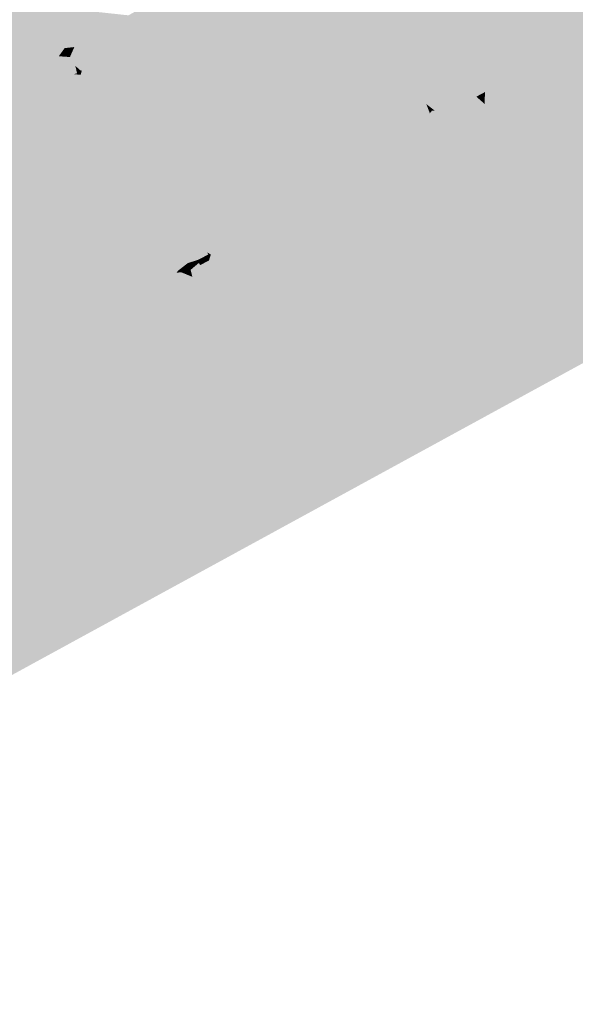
# Model space of a CAD drawing. Header units: metres. Extents: x 164696 to 183842, y 382615 to 387356.
# Tile 404 of 656: x 182643.93 to 182645.69, y 386601.85 to 386604.97. Entities that reach past the tile are written whole.
import ezdxf

# ---------------------------------------------------------------- set-up
doc = ezdxf.new("R2010")
doc.units = ezdxf.units.M
doc.layers.add('C3D-SURFACE_TINSURFACE', color=7, linetype='Continuous')

msp = doc.modelspace()

# ---------------------------------------------------------------- linework, layer by layer
at = {"layer": 'C3D-SURFACE_TINSURFACE', "color": 1, "linetype": 'Continuous', "lineweight": -3, "true_color": 0xe60000}
for points in [[(182645.4873, 386605.6582), (182645.8342, 386604.9641), (182645.5185, 386605.6715)], [(182645.5185, 386605.6715), (182645.8342, 386604.9641), (182645.8625, 386604.9801)], [(182645.3355, 386605.5877), (182645.7259, 386604.9108), (182645.4561, 386605.6449)], [(182645.4873, 386605.6582), (182645.4561, 386605.6449), (182645.7827, 386604.9394)], [(182645.4561, 386605.6449), (182645.7259, 386604.9108), (182645.7827, 386604.9394)], [(182645.4873, 386605.6582), (182645.7827, 386604.9394), (182645.8342, 386604.9641)], [(182645.669, 386604.8822), (182645.3355, 386605.5877), (182645.2718, 386605.5511)], [(182645.669, 386604.8822), (182645.7259, 386604.9108), (182645.3355, 386605.5877)], [(182645.5111, 386605.0188), (182645.6122, 386604.8536), (182645.2718, 386605.5511)], [(182645.6122, 386604.8536), (182645.669, 386604.8822), (182645.2718, 386605.5511)], [(182645.3167, 386605.2407), (182645.5729, 386604.8312), (182645.3259, 386605.2456)], [(182645.3167, 386605.2407), (182645.3302, 386604.8969), (182645.5484, 386604.8181)], [(182645.3167, 386605.2407), (182645.5484, 386604.8181), (182645.5729, 386604.8312)], [(182645.5036, 386605.0138), (182645.3259, 386605.2456), (182645.5729, 386604.8312)], [(182645.5036, 386605.0138), (182645.6122, 386604.8536), (182645.5111, 386605.0188)], [(182645.5036, 386605.0138), (182645.5729, 386604.8312), (182645.6122, 386604.8536)], [(182645.4125, 386604.4528), (182645.8342, 386604.9641), (182645.7827, 386604.9394)], [(182645.4125, 386604.4528), (182646.7851, 386604.654), (182645.8342, 386604.9641)], [(182645.4125, 386604.4528), (182645.7827, 386604.9394), (182645.7259, 386604.9108)], [(182645.3491, 386604.8629), (182645.5484, 386604.8181), (182645.3302, 386604.8969)], [(182645.669, 386604.8822), (182645.4125, 386604.4528), (182645.7259, 386604.9108)], [(182645.5281, 386604.8072), (182645.5484, 386604.8181), (182645.3491, 386604.8629)], [(182645.6122, 386604.8536), (182645.4125, 386604.4528), (182645.669, 386604.8822)], [(182644.1668, 386604.8405), (182644.1412, 386604.7671), (182644.1689, 386604.7173)], [(182644.1462, 386604.8277), (182644.1412, 386604.7671), (182644.1668, 386604.8405)], [(182644.1668, 386604.8405), (182644.1689, 386604.7173), (182644.1858, 386604.8303)], [(182644.2221, 386604.8505), (182644.1689, 386604.7173), (182644.2093, 386604.6453)], [(182644.1858, 386604.8303), (182644.1689, 386604.7173), (182644.2221, 386604.8505)], [(182644.2221, 386604.8505), (182644.2093, 386604.6453), (182644.2422, 386604.8145)], [(182644.2905, 386604.7611), (182644.2785, 386604.8346), (182644.2093, 386604.6453)], [(182644.2422, 386604.8145), (182644.2093, 386604.6453), (182644.2785, 386604.8346)], [(182645.6122, 386604.8536), (182645.5729, 386604.8312), (182645.4125, 386604.4528)], [(182645.5484, 386604.8181), (182645.4125, 386604.4528), (182645.5729, 386604.8312)], [(182644.1002, 386604.7978), (182644.1241, 386604.7953), (182644.1093, 386604.799)], [(182644.1093, 386604.799), (182644.1241, 386604.7953), (182644.1124, 386604.8008)], [(182644.1124, 386604.8008), (182644.1241, 386604.7953), (182644.1227, 386604.7976)], [(182644.1247, 386604.8081), (182644.1227, 386604.7976), (182644.1241, 386604.7953)], [(182644.1278, 386604.8099), (182644.1241, 386604.7953), (182644.1412, 386604.7671)], [(182644.1247, 386604.8081), (182644.1241, 386604.7953), (182644.1278, 386604.8099)], [(182644.1278, 386604.8099), (182644.1412, 386604.7671), (182644.1462, 386604.8277)], [(182645.277, 386604.7906), (182645.4507, 386604.7656), (182645.2547, 386604.8166)], [(182645.34, 386604.8066), (182645.2547, 386604.8166), (182645.4507, 386604.7656)], [(182645.34, 386604.8066), (182645.4751, 386604.7787), (182645.3536, 386604.8228)], [(182645.34, 386604.8066), (182645.4507, 386604.7656), (182645.4751, 386604.7787)], [(182645.4873, 386604.7853), (182645.3536, 386604.8228), (182645.4751, 386604.7787)], [(182645.5281, 386604.8072), (182645.4125, 386604.4528), (182645.5484, 386604.8181)], [(182645.5281, 386604.8072), (182645.51, 386604.7609), (182645.4125, 386604.4528)], [(182644.1002, 386604.7978), (182644.061, 386604.7887), (182644.1412, 386604.7671)], [(182644.061, 386604.7887), (182644.0641, 386604.779), (182644.1412, 386604.7671)], [(182644.0641, 386604.779), (182644.0625, 386604.7565), (182644.1689, 386604.7173)], [(182644.0641, 386604.779), (182644.1689, 386604.7173), (182644.1412, 386604.7671)], [(182644.1002, 386604.7978), (182644.1412, 386604.7671), (182644.1241, 386604.7953)], [(182644.2925, 386604.598), (182644.3207, 386604.7779), (182644.2496, 386604.5734)], [(182644.3207, 386604.7779), (182644.2905, 386604.7611), (182644.2496, 386604.5734)], [(182645.2668, 386604.7851), (182645.4507, 386604.7656), (182645.277, 386604.7906)], [(182645.4049, 386604.7409), (182645.4262, 386604.7524), (182645.2668, 386604.7851)], [(182645.2668, 386604.7851), (182645.4262, 386604.7524), (182645.4507, 386604.7656)], [(182645.4873, 386604.7853), (182645.4751, 386604.7787), (182645.4125, 386604.4528)], [(182645.4873, 386604.7853), (182645.4125, 386604.4528), (182645.4734, 386604.6901)], [(182645.4751, 386604.7787), (182645.4507, 386604.7656), (182645.4125, 386604.4528)], [(182644.0363, 386604.7376), (182644.1689, 386604.7173), (182644.0502, 386604.7492)], [(182644.0565, 386604.7016), (182644.1689, 386604.7173), (182644.0363, 386604.7376)], [(182644.0502, 386604.7492), (182644.1689, 386604.7173), (182644.0625, 386604.7565)], [(182644.2905, 386604.7611), (182644.2093, 386604.6453), (182644.2496, 386604.5734)], [(182645.4032, 386604.7035), (182645.4125, 386604.4528), (182645.4262, 386604.7524)], [(182645.4032, 386604.7035), (182645.4262, 386604.7524), (182645.4049, 386604.7409)], [(182645.4262, 386604.7524), (182645.4125, 386604.4528), (182645.4507, 386604.7656)], [(182645.51, 386604.7609), (182645.4734, 386604.6901), (182645.4125, 386604.4528)], [(182644.0565, 386604.7016), (182644.2093, 386604.6453), (182644.1689, 386604.7173)], [(182643.9855, 386604.6849), (182644.2093, 386604.6453), (182644.037, 386604.6904)], [(182644.0376, 386604.6433), (182644.2093, 386604.6453), (182643.9855, 386604.6849)], [(182644.037, 386604.6904), (182644.2093, 386604.6453), (182644.0565, 386604.7016)], [(182645.2189, 386604.7028), (182645.2301, 386604.6737), (182645.2366, 386604.6818)], [(182645.2189, 386604.7028), (182645.2366, 386604.6818), (182645.2459, 386604.6818)], [(182645.2536, 386604.6281), (182645.2366, 386604.6818), (182645.2301, 386604.6737)], [(182645.2536, 386604.6281), (182645.2647, 386604.627), (182645.2366, 386604.6818)], [(182645.2459, 386604.6818), (182645.2366, 386604.6818), (182645.2647, 386604.627)], [(182645.2459, 386604.6818), (182645.2647, 386604.627), (182645.2694, 386604.6361)], [(182645.4032, 386604.7035), (182645.392, 386604.6123), (182645.4125, 386604.4528)], [(182643.9603, 386604.6468), (182644.2496, 386604.5734), (182644.0376, 386604.6433)], [(182644.1523, 386604.5712), (182644.2496, 386604.5734), (182643.9603, 386604.6468)], [(182644.0376, 386604.6433), (182644.2496, 386604.5734), (182644.2093, 386604.6453)], [(182645.4125, 386604.4528), (182646.8154, 386604.6035), (182646.7851, 386604.654)], [(182645.2536, 386604.6281), (182645.2501, 386604.6026), (182645.3022, 386604.5718)], [(182645.2536, 386604.6281), (182645.3022, 386604.5718), (182645.2647, 386604.627)], [(182645.2694, 386604.6361), (182645.2647, 386604.627), (182645.3022, 386604.5718)], [(182645.2694, 386604.6361), (182645.3022, 386604.5718), (182645.2975, 386604.6268)], [(182645.3275, 386604.6424), (182645.2975, 386604.6268), (182645.3022, 386604.5718)], [(182645.3275, 386604.6424), (182645.3022, 386604.5718), (182645.3136, 386604.5446)], [(182645.3275, 386604.6424), (182645.3136, 386604.5446), (182645.3333, 386604.6288)], [(182645.3455, 386604.6354), (182645.3333, 386604.6288), (182645.3136, 386604.5446)], [(182645.3455, 386604.6354), (182645.3136, 386604.5446), (182645.4125, 386604.4528)], [(182645.3455, 386604.6354), (182645.4125, 386604.4528), (182645.392, 386604.6123)], [(182644.0109, 386604.6), (182644.25, 386604.4463), (182644.2742, 386604.5314)], [(182644.0109, 386604.6), (182644.2742, 386604.5314), (182644.1523, 386604.5712)], [(182644.2925, 386604.598), (182644.2496, 386604.5734), (182644.2742, 386604.5314)], [(182644.4253, 386604.5083), (182644.2925, 386604.598), (182644.2742, 386604.5314)], [(182645.2501, 386604.6026), (182645.2027, 386604.5783), (182645.3022, 386604.5718)], [(182645.4125, 386604.4528), (182646.8458, 386604.5531), (182646.8154, 386604.6035)], [(182644.1523, 386604.5712), (182644.2742, 386604.5314), (182644.2496, 386604.5734)], [(182645.1684, 386604.5438), (182645.325, 386604.5174), (182645.2142, 386604.5512)], [(182645.2085, 386604.5648), (182645.3022, 386604.5718), (182645.2027, 386604.5783)], [(182645.2085, 386604.5648), (182645.3136, 386604.5446), (182645.3022, 386604.5718)], [(182645.2142, 386604.5512), (182645.3136, 386604.5446), (182645.2085, 386604.5648)], [(182645.2142, 386604.5512), (182645.325, 386604.5174), (182645.3136, 386604.5446)], [(182645.4125, 386604.4528), (182646.8727, 386604.5145), (182646.8458, 386604.5531)], [(182644.2805, 386604.5205), (182644.2742, 386604.5314), (182644.25, 386604.4463)], [(182644.2805, 386604.5205), (182644.4253, 386604.5083), (182644.2742, 386604.5314)], [(182645.1548, 386604.5354), (182645.1412, 386604.5271), (182645.325, 386604.5174)], [(182645.1412, 386604.5271), (182645.1671, 386604.5185), (182645.325, 386604.5174)], [(182645.1684, 386604.5438), (182645.1548, 386604.5354), (182645.325, 386604.5174)], [(182645.1671, 386604.5185), (182645.1562, 386604.5118), (182645.325, 386604.5174)], [(182645.3136, 386604.5446), (182645.325, 386604.5174), (182645.4125, 386604.4528)], [(182639.9781, 386600.7541), (182640.1949, 386600.8697), (182646.8727, 386604.5145)], [(182639.9781, 386600.7541), (182646.8727, 386604.5145), (182641.2936, 386601.5079)], [(182642.3876, 386602.1216), (182641.2936, 386601.5079), (182646.8727, 386604.5145)], [(182642.3876, 386602.1216), (182646.8727, 386604.5145), (182643.9507, 386602.9677)], [(182643.6359, 386602.8184), (182643.9507, 386602.9677), (182646.8727, 386604.5145)], [(182643.6359, 386602.8184), (182646.8727, 386604.5145), (182644.8602, 386603.4988)], [(182645.4125, 386604.4528), (182644.8602, 386603.4988), (182646.8727, 386604.5145)], [(182645.1562, 386604.5118), (182645.4125, 386604.4528), (182645.325, 386604.5174)], [(182645.1562, 386604.5118), (182645.1645, 386604.4839), (182645.4125, 386604.4528)], [(182645.0692, 386604.462), (182645.4125, 386604.4528), (182645.1391, 386604.4683)], [(182645.0692, 386604.462), (182645.083, 386604.4286), (182645.4125, 386604.4528)], [(182645.1518, 386604.4761), (182645.1391, 386604.4683), (182645.4125, 386604.4528)], [(182645.1518, 386604.4761), (182645.4125, 386604.4528), (182645.1645, 386604.4839)], [(182645.083, 386604.4286), (182644.7113, 386603.7678), (182645.4125, 386604.4528)], [(182645.4125, 386604.4528), (182644.7113, 386603.7678), (182644.7673, 386603.6681)], [(182645.083, 386604.4286), (182644.799, 386604.1814), (182644.7113, 386603.7678)], [(182645.4125, 386604.4528), (182644.7673, 386603.6681), (182644.7946, 386603.6126)], [(182645.4125, 386604.4528), (182644.7946, 386603.6126), (182644.8088, 386603.5862)], [(182645.4125, 386604.4528), (182644.8088, 386603.5862), (182644.823, 386603.5598)], [(182645.4125, 386604.4528), (182644.823, 386603.5598), (182644.8602, 386603.4988)], [(182644.5088, 386604.3655), (182644.5151, 386604.3547), (182644.6807, 386604.308)], [(182644.7503, 386604.351), (182644.5088, 386604.3655), (182644.6807, 386604.308)], [(182644.5151, 386604.3547), (182644.5214, 386604.3438), (182644.6807, 386604.308)], [(182644.5214, 386604.3438), (182644.5532, 386604.3288), (182644.6807, 386604.308)], [(182644.7503, 386604.351), (182644.6807, 386604.308), (182644.6429, 386604.0634)], [(182644.5081, 386604.302), (182644.6807, 386604.308), (182644.5532, 386604.3288)], [(182644.5081, 386604.302), (182644.6035, 386604.2619), (182644.6807, 386604.308)], [(182644.5081, 386604.302), (182644.539, 386604.277), (182644.6035, 386604.2619)], [(182644.5967, 386604.113), (182644.6353, 386604.1361), (182644.6807, 386604.308)], [(182644.5967, 386604.113), (182644.6807, 386604.308), (182644.6035, 386604.2619)], [(182644.6429, 386604.0634), (182644.6807, 386604.308), (182644.6334, 386604.0782)], [(182644.6334, 386604.0782), (182644.6807, 386604.308), (182644.6353, 386604.1361)], [(182644.7559, 386604.3058), (182644.6809, 386603.8216), (182644.7881, 386604.2007)], [(182644.7519, 386604.2953), (182644.6809, 386603.8216), (182644.7559, 386604.3058)], [(182644.5158, 386604.2648), (182644.6035, 386604.2619), (182644.539, 386604.277)], [(182644.7519, 386604.2953), (182644.6657, 386603.8454), (182644.6809, 386603.8216)], [(182644.7074, 386604.1144), (182644.6657, 386603.8454), (182644.7519, 386604.2953)], [(182644.5246, 386604.2334), (182644.5699, 386604.2442), (182644.5158, 386604.2648)], [(182644.5158, 386604.2648), (182644.5699, 386604.2442), (182644.6035, 386604.2619)], [(182644.5246, 386604.2334), (182644.5362, 386604.2265), (182644.5699, 386604.2442)], [(182644.5304, 386604.2077), (182644.5355, 386604.1789), (182644.5699, 386604.2442)], [(182644.5304, 386604.2077), (182644.5699, 386604.2442), (182644.5362, 386604.2265)], [(182644.5415, 386604.1363), (182644.5699, 386604.2442), (182644.5355, 386604.1789)], [(182644.5415, 386604.1363), (182644.5541, 386604.1429), (182644.6035, 386604.2619)], [(182644.5415, 386604.1363), (182644.6035, 386604.2619), (182644.5699, 386604.2442)], [(182644.5541, 386604.1429), (182644.5757, 386604.1456), (182644.6035, 386604.2619)], [(182644.5874, 386604.1245), (182644.6035, 386604.2619), (182644.5757, 386604.1456)], [(182644.5967, 386604.113), (182644.6035, 386604.2619), (182644.5874, 386604.1245)], [(182644.4974, 386604.2104), (182644.4628, 386604.199), (182644.4689, 386604.191)], [(182644.4974, 386604.2104), (182644.4689, 386604.191), (182644.5026, 386604.2088)], [(182644.4984, 386604.1999), (182644.5026, 386604.2088), (182644.4689, 386604.191)], [(182644.4974, 386604.2104), (182644.5362, 386604.2265), (182644.5282, 386604.2266)], [(182644.4974, 386604.2104), (182644.5026, 386604.2088), (182644.5362, 386604.2265)], [(182644.5023, 386604.1929), (182644.5026, 386604.2088), (182644.4984, 386604.1999)], [(182644.5023, 386604.1929), (182644.5304, 386604.2077), (182644.5362, 386604.2265)], [(182644.5023, 386604.1929), (182644.5362, 386604.2265), (182644.5026, 386604.2088)], [(182644.5282, 386604.2266), (182644.5362, 386604.2265), (182644.5246, 386604.2334)], [(182644.4269, 386604.1689), (182644.4353, 386604.1733), (182644.4357, 386604.1779)], [(182644.4357, 386604.1779), (182644.4353, 386604.1733), (182644.4689, 386604.191)], [(182644.4423, 386604.1704), (182644.4689, 386604.191), (182644.4353, 386604.1733)], [(182644.4357, 386604.1779), (182644.4689, 386604.191), (182644.4628, 386604.199)], [(182644.4423, 386604.1704), (182644.4722, 386604.1779), (182644.4689, 386604.191)], [(182644.4984, 386604.1999), (182644.4689, 386604.191), (182644.4722, 386604.1779)], [(182644.7881, 386604.2007), (182644.6809, 386603.8216), (182644.7113, 386603.7678)], [(182644.7881, 386604.2007), (182644.7113, 386603.7678), (182644.799, 386604.1814)], [(182644.4269, 386604.1689), (182644.4423, 386604.1704), (182644.4353, 386604.1733)], [(182644.7074, 386604.1144), (182644.6468, 386603.8751), (182644.6506, 386603.8691)], [(182644.7074, 386604.1144), (182644.6506, 386603.8691), (182644.6657, 386603.8454)], [(182644.3327, 386603.9353), (182644.3106, 386603.9224), (182644.6657, 386603.8454)], [(182644.5579, 386603.8909), (182644.3327, 386603.9353), (182644.6657, 386603.8454)], [(182644.2907, 386603.9026), (182644.2663, 386603.8884), (182644.7113, 386603.7678)], [(182644.3106, 386603.9224), (182644.2798, 386603.9218), (182644.6809, 386603.8216)], [(182644.2907, 386603.9026), (182644.6809, 386603.8216), (182644.2798, 386603.9218)], [(182644.2907, 386603.9026), (182644.7113, 386603.7678), (182644.6809, 386603.8216)], [(182644.3106, 386603.9224), (182644.6809, 386603.8216), (182644.6657, 386603.8454)], [(182644.242, 386603.8742), (182644.1996, 386603.8596), (182644.7673, 386603.6681)], [(182644.2663, 386603.8884), (182644.242, 386603.8742), (182644.7113, 386603.7678)], [(182644.242, 386603.8742), (182644.7673, 386603.6681), (182644.7113, 386603.7678)], [(182644.6468, 386603.8751), (182644.5579, 386603.8909), (182644.6506, 386603.8691)], [(182644.5579, 386603.8909), (182644.6657, 386603.8454), (182644.6506, 386603.8691)], [(182644.1996, 386603.8596), (182644.1723, 386603.8437), (182644.7673, 386603.6681)], [(182644.2423, 386603.814), (182644.7673, 386603.6681), (182644.1723, 386603.8437)], [(182644.2423, 386603.814), (182644.7804, 386603.639), (182644.7673, 386603.6681)], [(182644.2423, 386603.814), (182644.2991, 386603.4342), (182644.7804, 386603.639)], [(182644.7804, 386603.639), (182644.7946, 386603.6126), (182644.7673, 386603.6681)], [(182644.2991, 386603.4342), (182644.7946, 386603.6126), (182644.7804, 386603.639)], [(182644.1754, 386603.3541), (182644.823, 386603.5598), (182644.8088, 386603.5862)], [(182644.2076, 386603.3804), (182644.1754, 386603.3541), (182644.8088, 386603.5862)], [(182644.2076, 386603.3804), (182644.8088, 386603.5862), (182644.7946, 386603.6126)], [(182644.2991, 386603.4342), (182644.2076, 386603.3804), (182644.7946, 386603.6126)], [(182644.2271, 386603.3441), (182644.823, 386603.5598), (182644.1478, 386603.3316)], [(182644.1754, 386603.3541), (182644.1478, 386603.3316), (182644.823, 386603.5598)], [(182644.2271, 386603.3441), (182644.8372, 386603.5334), (182644.823, 386603.5598)], [(182644.8602, 386603.4988), (182644.823, 386603.5598), (182644.8372, 386603.5334)], [(182644.2377, 386603.3282), (182644.8372, 386603.5334), (182644.2271, 386603.3441)], [(182644.2377, 386603.3282), (182644.8602, 386603.4988), (182644.8372, 386603.5334)], [(182643.6359, 386602.8184), (182644.8602, 386603.4988), (182644.2377, 386603.3282)]]:
    msp.add_solid(points, dxfattribs=at)
at = {"layer": 'C3D-SURFACE_TINSURFACE', "color": 11, "linetype": 'Continuous', "lineweight": -3, "true_color": 0xff8585}
for points in [[(182645.0246, 386605.0073), (182645.3302, 386604.8969), (182645.3167, 386605.2407)], [(182643.8257, 386604.7132), (182643.9606, 386605.0686), (182643.9301, 386605.1229)], [(182644.5165, 386605.1184), (182644.4941, 386605.1061), (182644.9003, 386604.4526)], [(182644.5165, 386605.1184), (182644.9003, 386604.4526), (182645.0246, 386605.0073)], [(182644.4495, 386605.0817), (182644.4203, 386605.0643), (182644.8785, 386604.4393)], [(182644.4718, 386605.0939), (182644.4495, 386605.0817), (182644.8785, 386604.4393)], [(182644.4941, 386605.1061), (182644.4718, 386605.0939), (182644.8785, 386604.4393)], [(182644.4941, 386605.1061), (182644.8785, 386604.4393), (182644.9003, 386604.4526)], [(182643.8647, 386604.7355), (182643.9606, 386605.0686), (182643.8257, 386604.7132)], [(182643.9314, 386604.7812), (182643.9606, 386605.0686), (182643.8647, 386604.7355)], [(182643.9314, 386604.7812), (182643.9911, 386605.0143), (182643.9606, 386605.0686)], [(182644.4203, 386605.0643), (182644.2925, 386604.598), (182644.4253, 386604.5083)], [(182644.4203, 386605.0643), (182644.3207, 386604.7779), (182644.2925, 386604.598)], [(182644.3478, 386605.024), (182644.3207, 386604.7779), (182644.4203, 386605.0643)], [(182644.4203, 386605.0643), (182644.4253, 386604.5083), (182644.8785, 386604.4393)], [(182644.3478, 386605.024), (182644.2752, 386604.9837), (182644.2422, 386604.8145)], [(182644.3478, 386605.024), (182644.2422, 386604.8145), (182644.2785, 386604.8346)], [(182644.3478, 386605.024), (182644.2785, 386604.8346), (182644.2905, 386604.7611)], [(182644.3478, 386605.024), (182644.2905, 386604.7611), (182644.3207, 386604.7779)], [(182643.9561, 386604.7958), (182643.9911, 386605.0143), (182643.9314, 386604.7812)], [(182644.0218, 386604.9645), (182643.9911, 386605.0143), (182643.9561, 386604.7958)], [(182644.2752, 386604.9837), (182643.9911, 386605.0143), (182644.2027, 386604.9434)], [(182644.0218, 386604.9645), (182644.2027, 386604.9434), (182643.9911, 386605.0143)], [(182645.0246, 386605.0073), (182644.9003, 386604.4526), (182644.9221, 386604.466)], [(182645.0701, 386604.9256), (182645.0246, 386605.0073), (182644.9221, 386604.466)], [(182645.0246, 386605.0073), (182645.0701, 386604.9256), (182645.3491, 386604.8629)], [(182645.0246, 386605.0073), (182645.3491, 386604.8629), (182645.3302, 386604.8969)], [(182644.0218, 386604.9645), (182643.9561, 386604.7958), (182643.9807, 386604.8104)], [(182644.0218, 386604.9645), (182643.9807, 386604.8104), (182644.0053, 386604.825)], [(182644.0389, 386604.9363), (182644.0218, 386604.9645), (182644.0053, 386604.825)], [(182644.0218, 386604.9645), (182644.1532, 386604.9125), (182644.2027, 386604.9434)], [(182644.0389, 386604.9363), (182644.1532, 386604.9125), (182644.0218, 386604.9645)], [(182644.2752, 386604.9837), (182644.2027, 386604.9434), (182644.1858, 386604.8303)], [(182644.2752, 386604.9837), (182644.1858, 386604.8303), (182644.2221, 386604.8505)], [(182644.2752, 386604.9837), (182644.2221, 386604.8505), (182644.2422, 386604.8145)], [(182644.0389, 386604.9363), (182644.0053, 386604.825), (182644.03, 386604.8396)], [(182644.0389, 386604.9363), (182644.03, 386604.8396), (182644.0559, 386604.9081)], [(182644.0389, 386604.9363), (182644.1285, 386604.8979), (182644.1532, 386604.9125)], [(182644.0389, 386604.9363), (182644.0559, 386604.9081), (182644.1285, 386604.8979)], [(182644.2027, 386604.9434), (182644.1532, 386604.9125), (182644.1462, 386604.8277)], [(182644.2027, 386604.9434), (182644.1462, 386604.8277), (182644.1668, 386604.8405)], [(182644.2027, 386604.9434), (182644.1668, 386604.8405), (182644.1858, 386604.8303)], [(182645.0701, 386604.9256), (182644.9221, 386604.466), (182644.9439, 386604.4794)], [(182645.0701, 386604.9256), (182644.9439, 386604.4794), (182644.9656, 386604.4927)], [(182645.0701, 386604.9256), (182644.9656, 386604.4927), (182644.9874, 386604.5061)], [(182645.0701, 386604.9256), (182644.9874, 386604.5061), (182645.0092, 386604.5195)], [(182645.0701, 386604.9256), (182645.0092, 386604.5195), (182645.1148, 386604.8531)], [(182645.0701, 386604.9256), (182645.1148, 386604.8531), (182645.34, 386604.8066)], [(182645.0701, 386604.9256), (182645.34, 386604.8066), (182645.3536, 386604.8228)], [(182645.0701, 386604.9256), (182645.3536, 386604.8228), (182645.4873, 386604.7853)], [(182645.0701, 386604.9256), (182645.4873, 386604.7853), (182645.4996, 386604.7918)], [(182645.0701, 386604.9256), (182645.4996, 386604.7918), (182645.524, 386604.805)], [(182645.0701, 386604.9256), (182645.524, 386604.805), (182645.5281, 386604.8072)], [(182645.0701, 386604.9256), (182645.5281, 386604.8072), (182645.3491, 386604.8629)], [(182644.0559, 386604.9081), (182644.03, 386604.8396), (182644.0546, 386604.8541)], [(182644.073, 386604.8799), (182644.0559, 386604.9081), (182644.0546, 386604.8541)], [(182644.0559, 386604.9081), (182644.1039, 386604.8833), (182644.1285, 386604.8979)], [(182644.0559, 386604.9081), (182644.073, 386604.8799), (182644.1039, 386604.8833)], [(182644.1071, 386604.8235), (182644.1285, 386604.8979), (182644.1039, 386604.8833)], [(182644.1071, 386604.8235), (182644.1247, 386604.8081), (182644.1285, 386604.8979)], [(182644.1532, 386604.9125), (182644.1285, 386604.8979), (182644.1247, 386604.8081)], [(182644.1532, 386604.9125), (182644.1247, 386604.8081), (182644.1278, 386604.8099)], [(182644.1532, 386604.9125), (182644.1278, 386604.8099), (182644.1462, 386604.8277)], [(182644.073, 386604.8799), (182644.0546, 386604.8541), (182644.0792, 386604.8687)], [(182644.09, 386604.8517), (182644.0792, 386604.8687), (182644.0546, 386604.8541)], [(182644.073, 386604.8799), (182644.0792, 386604.8687), (182644.1039, 386604.8833)], [(182644.09, 386604.8517), (182644.1039, 386604.8833), (182644.0792, 386604.8687)], [(182644.09, 386604.8517), (182644.1071, 386604.8235), (182644.1039, 386604.8833)], [(182644.03, 386604.8396), (182644.0053, 386604.825), (182644.1093, 386604.799)], [(182644.1071, 386604.8235), (182644.0546, 386604.8541), (182644.03, 386604.8396)], [(182644.1071, 386604.8235), (182644.03, 386604.8396), (182644.1124, 386604.8008)], [(182644.03, 386604.8396), (182644.1093, 386604.799), (182644.1124, 386604.8008)], [(182644.1071, 386604.8235), (182644.09, 386604.8517), (182644.0546, 386604.8541)], [(182645.0092, 386604.5195), (182645.0309, 386604.5328), (182645.1148, 386604.8531)], [(182645.1148, 386604.8531), (182645.0309, 386604.5328), (182645.0527, 386604.5462)], [(182645.1033, 386604.5849), (182645.1148, 386604.8531), (182645.0527, 386604.5462)], [(182645.1033, 386604.5849), (182645.153, 386604.8084), (182645.1148, 386604.8531)], [(182645.1148, 386604.8531), (182645.153, 386604.8084), (182645.277, 386604.7906)], [(182645.1148, 386604.8531), (182645.277, 386604.7906), (182645.2547, 386604.8166)], [(182645.1148, 386604.8531), (182645.2547, 386604.8166), (182645.34, 386604.8066)], [(182643.9561, 386604.7958), (182644.061, 386604.7887), (182643.9807, 386604.8104)], [(182644.0053, 386604.825), (182643.9807, 386604.8104), (182644.1002, 386604.7978)], [(182643.9807, 386604.8104), (182644.061, 386604.7887), (182644.1002, 386604.7978)], [(182644.0053, 386604.825), (182644.1002, 386604.7978), (182644.1093, 386604.799)], [(182644.1071, 386604.8235), (182644.1227, 386604.7976), (182644.1247, 386604.8081)], [(182644.1071, 386604.8235), (182644.1124, 386604.8008), (182644.1227, 386604.7976)], [(182645.1033, 386604.5849), (182645.165, 386604.7873), (182645.153, 386604.8084)], [(182645.3774, 386604.7262), (182645.153, 386604.8084), (182645.165, 386604.7873)], [(182645.3774, 386604.7262), (182645.4018, 386604.7393), (182645.153, 386604.8084)], [(182645.153, 386604.8084), (182645.4018, 386604.7393), (182645.4049, 386604.7409)], [(182645.153, 386604.8084), (182645.4049, 386604.7409), (182645.2668, 386604.7851)], [(182645.153, 386604.8084), (182645.2668, 386604.7851), (182645.277, 386604.7906)], [(182645.4996, 386604.7918), (182645.51, 386604.7609), (182645.524, 386604.805)], [(182645.524, 386604.805), (182645.51, 386604.7609), (182645.5281, 386604.8072)], [(182643.9314, 386604.7812), (182643.8647, 386604.7355), (182643.9038, 386604.7578)], [(182643.9314, 386604.7812), (182643.9038, 386604.7578), (182644.0363, 386604.7376)], [(182643.9561, 386604.7958), (182643.9314, 386604.7812), (182644.0502, 386604.7492)], [(182643.9314, 386604.7812), (182644.0363, 386604.7376), (182644.0502, 386604.7492)], [(182643.9561, 386604.7958), (182644.0641, 386604.779), (182644.061, 386604.7887)], [(182643.9561, 386604.7958), (182644.0625, 386604.7565), (182644.0641, 386604.779)], [(182643.9561, 386604.7958), (182644.0502, 386604.7492), (182644.0625, 386604.7565)], [(182645.1033, 386604.5849), (182645.1771, 386604.7661), (182645.165, 386604.7873)], [(182645.3774, 386604.7262), (182645.165, 386604.7873), (182645.1771, 386604.7661)], [(182645.4996, 386604.7918), (182645.4873, 386604.7853), (182645.4734, 386604.6901)], [(182645.4996, 386604.7918), (182645.4734, 386604.6901), (182645.51, 386604.7609)], [(182643.9038, 386604.7578), (182643.8647, 386604.7355), (182644.037, 386604.6904)], [(182643.9038, 386604.7578), (182644.0565, 386604.7016), (182644.0363, 386604.7376)], [(182643.9038, 386604.7578), (182644.037, 386604.6904), (182644.0565, 386604.7016)], [(182645.1033, 386604.5849), (182645.1891, 386604.7449), (182645.1771, 386604.7661)], [(182645.1033, 386604.5849), (182645.2012, 386604.7238), (182645.1891, 386604.7449)], [(182645.3529, 386604.713), (182645.1771, 386604.7661), (182645.1891, 386604.7449)], [(182645.3529, 386604.713), (182645.3774, 386604.7262), (182645.1771, 386604.7661)], [(182645.3529, 386604.713), (182645.1891, 386604.7449), (182645.2012, 386604.7238)], [(182645.3774, 386604.7262), (182645.4032, 386604.7035), (182645.4018, 386604.7393)], [(182645.4018, 386604.7393), (182645.4032, 386604.7035), (182645.4049, 386604.7409)], [(182643.8257, 386604.7132), (182643.7867, 386604.6909), (182643.9603, 386604.6468)], [(182643.8647, 386604.7355), (182643.8257, 386604.7132), (182643.9855, 386604.6849)], [(182643.8257, 386604.7132), (182644.0376, 386604.6433), (182643.9855, 386604.6849)], [(182643.8257, 386604.7132), (182643.9603, 386604.6468), (182644.0376, 386604.6433)], [(182643.8647, 386604.7355), (182643.9855, 386604.6849), (182644.037, 386604.6904)], [(182645.1033, 386604.5849), (182645.1981, 386604.6334), (182645.2012, 386604.7238)], [(182645.1981, 386604.6334), (182645.2189, 386604.7028), (182645.2012, 386604.7238)], [(182645.2928, 386604.6819), (182645.2012, 386604.7238), (182645.2189, 386604.7028)], [(182645.2928, 386604.6819), (182645.3529, 386604.713), (182645.2012, 386604.7238)], [(182645.2928, 386604.6819), (182645.3275, 386604.6424), (182645.3529, 386604.713)], [(182645.3529, 386604.713), (182645.3275, 386604.6424), (182645.3333, 386604.6288)], [(182645.3529, 386604.713), (182645.3333, 386604.6288), (182645.3455, 386604.6354)], [(182645.3529, 386604.713), (182645.3455, 386604.6354), (182645.3774, 386604.7262)], [(182645.3774, 386604.7262), (182645.3455, 386604.6354), (182645.392, 386604.6123)], [(182645.3774, 386604.7262), (182645.392, 386604.6123), (182645.4032, 386604.7035)], [(182643.7867, 386604.6909), (182643.7476, 386604.6686), (182644.0109, 386604.6)], [(182643.7867, 386604.6909), (182644.1523, 386604.5712), (182643.9603, 386604.6468)], [(182643.7867, 386604.6909), (182644.0109, 386604.6), (182644.1523, 386604.5712)], [(182645.1981, 386604.6334), (182645.2301, 386604.6737), (182645.2189, 386604.7028)], [(182645.2928, 386604.6819), (182645.2189, 386604.7028), (182645.2459, 386604.6818)], [(182645.2928, 386604.6819), (182645.2459, 386604.6818), (182645.2694, 386604.6361)], [(182645.2928, 386604.6819), (182645.2694, 386604.6361), (182645.2975, 386604.6268)], [(182645.2928, 386604.6819), (182645.2975, 386604.6268), (182645.3275, 386604.6424)], [(182644.129, 386604.0212), (182643.7476, 386604.6686), (182643.7281, 386604.6575)], [(182644.129, 386604.0212), (182643.7281, 386604.6575), (182643.7787, 386604.5421)], [(182644.129, 386604.0212), (182644.0109, 386604.6), (182643.7476, 386604.6686)], [(182645.1981, 386604.6334), (182645.2536, 386604.6281), (182645.2301, 386604.6737)], [(182645.1033, 386604.5849), (182645.2501, 386604.6026), (182645.1981, 386604.6334)], [(182645.1981, 386604.6334), (182645.2501, 386604.6026), (182645.2536, 386604.6281)], [(182644.129, 386604.0212), (182644.25, 386604.4463), (182644.0109, 386604.6)], [(182645.1033, 386604.5849), (182645.0527, 386604.5462), (182645.0745, 386604.5596)], [(182645.1033, 386604.5849), (182645.0745, 386604.5596), (182645.1684, 386604.5438)], [(182645.1033, 386604.5849), (182645.2027, 386604.5783), (182645.2501, 386604.6026)], [(182645.1033, 386604.5849), (182645.1684, 386604.5438), (182645.2142, 386604.5512)], [(182645.1033, 386604.5849), (182645.2085, 386604.5648), (182645.2027, 386604.5783)], [(182645.1033, 386604.5849), (182645.2142, 386604.5512), (182645.2085, 386604.5648)], [(182645.0527, 386604.5462), (182645.1684, 386604.5438), (182645.0745, 386604.5596)], [(182644.0569, 386603.9775), (182643.7729, 386604.5385), (182643.7666, 386604.5348)], [(182644.0569, 386603.9775), (182643.7666, 386604.5348), (182643.8148, 386604.3816)], [(182644.0948, 386603.9995), (182643.7787, 386604.5421), (182643.7729, 386604.5385)], [(182644.0569, 386603.9775), (182644.0948, 386603.9995), (182643.7729, 386604.5385)], [(182644.0948, 386603.9995), (182644.129, 386604.0212), (182643.7787, 386604.5421)], [(182644.129, 386604.0212), (182644.2868, 386604.5097), (182644.2805, 386604.5205)], [(182644.129, 386604.0212), (182644.2805, 386604.5205), (182644.25, 386604.4463)], [(182644.8785, 386604.4393), (182644.4253, 386604.5083), (182644.2805, 386604.5205)], [(182644.8785, 386604.4393), (182644.2805, 386604.5205), (182644.2868, 386604.5097)], [(182644.9874, 386604.5061), (182645.1671, 386604.5185), (182645.0092, 386604.5195)], [(182644.9874, 386604.5061), (182645.1562, 386604.5118), (182645.1671, 386604.5185)], [(182645.0092, 386604.5195), (182645.1412, 386604.5271), (182645.0309, 386604.5328)], [(182645.0092, 386604.5195), (182645.1671, 386604.5185), (182645.1412, 386604.5271)], [(182645.0309, 386604.5328), (182645.1548, 386604.5354), (182645.0527, 386604.5462)], [(182645.0309, 386604.5328), (182645.1412, 386604.5271), (182645.1548, 386604.5354)], [(182645.0527, 386604.5462), (182645.1548, 386604.5354), (182645.1684, 386604.5438)], [(182644.129, 386604.0212), (182644.1634, 386604.0384), (182644.2868, 386604.5097)], [(182644.1634, 386604.0384), (182644.2993, 386604.488), (182644.2868, 386604.5097)], [(182644.1634, 386604.0384), (182644.3119, 386604.4664), (182644.2993, 386604.488)], [(182644.8477, 386604.4113), (182644.2868, 386604.5097), (182644.7642, 386604.3596)], [(182644.2993, 386604.488), (182644.7642, 386604.3596), (182644.2868, 386604.5097)], [(182644.8477, 386604.4113), (182644.8785, 386604.4393), (182644.2868, 386604.5097)], [(182644.3119, 386604.4664), (182644.7642, 386604.3596), (182644.2993, 386604.488)], [(182644.9439, 386604.4794), (182645.1518, 386604.4761), (182644.9656, 386604.4927)], [(182644.9874, 386604.5061), (182644.9656, 386604.4927), (182645.1518, 386604.4761)], [(182644.9874, 386604.5061), (182645.1645, 386604.4839), (182645.1562, 386604.5118)], [(182644.9874, 386604.5061), (182645.1518, 386604.4761), (182645.1645, 386604.4839)], [(182644.1634, 386604.0384), (182644.1977, 386604.0556), (182644.3119, 386604.4664)], [(182644.3244, 386604.4447), (182644.3119, 386604.4664), (182644.1977, 386604.0556)], [(182644.3244, 386604.4447), (182644.7642, 386604.3596), (182644.3119, 386604.4664)], [(182644.8477, 386604.4113), (182644.9221, 386604.466), (182644.9003, 386604.4526)], [(182644.8477, 386604.4113), (182645.0692, 386604.462), (182644.9221, 386604.466)], [(182644.8477, 386604.4113), (182645.083, 386604.4286), (182645.0692, 386604.462)], [(182644.9439, 386604.4794), (182644.9221, 386604.466), (182645.0692, 386604.462)], [(182644.9439, 386604.4794), (182645.0692, 386604.462), (182645.1391, 386604.4683)], [(182644.9439, 386604.4794), (182645.1391, 386604.4683), (182645.1518, 386604.4761)], [(182644.3244, 386604.4447), (182644.1977, 386604.0556), (182644.232, 386604.0729)], [(182644.337, 386604.423), (182644.3244, 386604.4447), (182644.232, 386604.0729)], [(182644.337, 386604.423), (182644.7642, 386604.3596), (182644.3244, 386604.4447)], [(182644.8477, 386604.4113), (182644.799, 386604.1814), (182645.083, 386604.4286)], [(182644.8477, 386604.4113), (182644.9003, 386604.4526), (182644.8785, 386604.4393)], [(182644.3495, 386604.4014), (182644.337, 386604.423), (182644.232, 386604.0729)], [(182644.3495, 386604.4014), (182644.232, 386604.0729), (182644.2663, 386604.0901)], [(182644.3621, 386604.3797), (182644.3495, 386604.4014), (182644.2663, 386604.0901)], [(182644.3495, 386604.4014), (182644.5088, 386604.3655), (182644.337, 386604.423)], [(182644.337, 386604.423), (182644.5088, 386604.3655), (182644.7503, 386604.351)], [(182644.337, 386604.423), (182644.7503, 386604.351), (182644.7642, 386604.3596)], [(182644.3621, 386604.3797), (182644.5151, 386604.3547), (182644.3495, 386604.4014)], [(182644.3495, 386604.4014), (182644.5151, 386604.3547), (182644.5088, 386604.3655)], [(182644.8477, 386604.4113), (182644.7642, 386604.3596), (182644.7559, 386604.3058)], [(182644.8477, 386604.4113), (182644.7559, 386604.3058), (182644.7881, 386604.2007)], [(182644.8477, 386604.4113), (182644.7881, 386604.2007), (182644.799, 386604.1814)], [(182644.0569, 386603.9775), (182643.8148, 386604.3816), (182643.8387, 386604.2845)], [(182644.3621, 386604.3797), (182644.2663, 386604.0901), (182644.3006, 386604.1073)], [(182644.3746, 386604.358), (182644.3621, 386604.3797), (182644.3006, 386604.1073)], [(182644.3746, 386604.358), (182644.5214, 386604.3438), (182644.3621, 386604.3797)], [(182644.3621, 386604.3797), (182644.5214, 386604.3438), (182644.5151, 386604.3547)], [(182644.397, 386604.3102), (182644.3746, 386604.358), (182644.3006, 386604.1073)], [(182644.397, 386604.3102), (182644.5081, 386604.302), (182644.3746, 386604.358)], [(182644.3746, 386604.358), (182644.5081, 386604.302), (182644.5532, 386604.3288)], [(182644.3746, 386604.358), (182644.5532, 386604.3288), (182644.5214, 386604.3438)], [(182644.6202, 386603.9166), (182644.7642, 386604.3596), (182644.7503, 386604.351)], [(182644.6202, 386603.9166), (182644.6354, 386603.8929), (182644.7642, 386604.3596)], [(182644.6202, 386603.9166), (182644.7503, 386604.351), (182644.6429, 386604.0634)], [(182644.6354, 386603.8929), (182644.7074, 386604.1144), (182644.7642, 386604.3596)], [(182644.7642, 386604.3596), (182644.7074, 386604.1144), (182644.7519, 386604.2953)], [(182644.7642, 386604.3596), (182644.7519, 386604.2953), (182644.7559, 386604.3058)], [(182643.9056, 386603.8892), (182643.9434, 386603.9112), (182643.7067, 386604.3191)], [(182643.9434, 386603.9112), (182643.7819, 386604.2514), (182643.7067, 386604.3191)], [(182644.397, 386604.3102), (182644.3006, 386604.1073), (182644.3349, 386604.1245)], [(182644.397, 386604.3102), (182644.3349, 386604.1245), (182644.368, 386604.1379)], [(182644.397, 386604.3102), (182644.368, 386604.1379), (182644.4016, 386604.1556)], [(182644.4404, 386604.2281), (182644.397, 386604.3102), (182644.4016, 386604.1556)], [(182644.397, 386604.3102), (182644.4404, 386604.2281), (182644.5282, 386604.2266)], [(182644.397, 386604.3102), (182644.5282, 386604.2266), (182644.5246, 386604.2334)], [(182644.397, 386604.3102), (182644.5246, 386604.2334), (182644.5158, 386604.2648)], [(182644.397, 386604.3102), (182644.5158, 386604.2648), (182644.539, 386604.277)], [(182644.397, 386604.3102), (182644.539, 386604.277), (182644.5081, 386604.302)], [(182643.9813, 386603.9333), (182643.8198, 386604.2735), (182643.8009, 386604.2625)], [(182644.0191, 386603.9554), (182643.8387, 386604.2845), (182643.8198, 386604.2735)], [(182643.9813, 386603.9333), (182644.0191, 386603.9554), (182643.8198, 386604.2735)], [(182644.0191, 386603.9554), (182644.0569, 386603.9775), (182643.8387, 386604.2845)], [(182643.9434, 386603.9112), (182643.8009, 386604.2625), (182643.7819, 386604.2514)], [(182643.9434, 386603.9112), (182643.9813, 386603.9333), (182643.8009, 386604.2625)], [(182644.4404, 386604.2281), (182644.4016, 386604.1556), (182644.4269, 386604.1689)], [(182644.4404, 386604.2281), (182644.4269, 386604.1689), (182644.4357, 386604.1779)], [(182644.4404, 386604.2281), (182644.4357, 386604.1779), (182644.4628, 386604.199)], [(182644.4404, 386604.2281), (182644.4628, 386604.199), (182644.4974, 386604.2104)], [(182644.4404, 386604.2281), (182644.4974, 386604.2104), (182644.5282, 386604.2266)], [(182644.5011, 386604.1137), (182644.5304, 386604.2077), (182644.5023, 386604.1929)], [(182644.5011, 386604.1137), (182644.5355, 386604.1789), (182644.5304, 386604.2077)], [(182644.4777, 386604.1559), (182644.4722, 386604.1779), (182644.4423, 386604.1704)], [(182644.4777, 386604.1559), (182644.4984, 386604.1999), (182644.4722, 386604.1779)], [(182644.4777, 386604.1559), (182644.5023, 386604.1929), (182644.4984, 386604.1999)], [(182644.4777, 386604.1559), (182644.5011, 386604.1137), (182644.5023, 386604.1929)], [(182644.5011, 386604.1137), (182644.5415, 386604.1363), (182644.5355, 386604.1789)], [(182644.5011, 386604.1137), (182644.4016, 386604.1556), (182644.368, 386604.1379)], [(182644.4777, 386604.1559), (182644.4269, 386604.1689), (182644.4016, 386604.1556)], [(182644.5011, 386604.1137), (182644.4777, 386604.1559), (182644.4016, 386604.1556)], [(182644.4777, 386604.1559), (182644.4423, 386604.1704), (182644.4269, 386604.1689)], [(182644.5479, 386604.0293), (182644.5874, 386604.1245), (182644.5757, 386604.1456)], [(182644.5479, 386604.0293), (182644.5757, 386604.1456), (182644.5541, 386604.1429)], [(182644.5479, 386604.0293), (182644.3349, 386604.1245), (182644.3006, 386604.1073)], [(182644.3349, 386604.1245), (182644.5245, 386604.0715), (182644.368, 386604.1379)], [(182644.5479, 386604.0293), (182644.5245, 386604.0715), (182644.3349, 386604.1245)], [(182644.5011, 386604.1137), (182644.368, 386604.1379), (182644.5245, 386604.0715)], [(182644.5011, 386604.1137), (182644.5245, 386604.0715), (182644.5415, 386604.1363)], [(182644.5245, 386604.0715), (182644.5541, 386604.1429), (182644.5415, 386604.1363)], [(182644.5479, 386604.0293), (182644.5541, 386604.1429), (182644.5245, 386604.0715)], [(182644.5479, 386604.0293), (182644.5713, 386603.9871), (182644.5874, 386604.1245)], [(182644.5713, 386603.9871), (182644.5967, 386604.113), (182644.5874, 386604.1245)], [(182644.5713, 386603.9871), (182644.5899, 386603.9642), (182644.5967, 386604.113)], [(182644.5899, 386603.9642), (182644.6353, 386604.1361), (182644.5967, 386604.113)], [(182644.5899, 386603.9642), (182644.6334, 386604.0782), (182644.6353, 386604.1361)], [(182644.6354, 386603.8929), (182644.6468, 386603.8751), (182644.7074, 386604.1144)], [(182644.5713, 386603.9871), (182644.2663, 386604.0901), (182644.232, 386604.0729)], [(182644.5479, 386604.0293), (182644.3006, 386604.1073), (182644.2663, 386604.0901)], [(182644.5713, 386603.9871), (182644.5479, 386604.0293), (182644.2663, 386604.0901)], [(182644.1634, 386604.0384), (182644.6202, 386603.9166), (182644.1977, 386604.0556)], [(182644.5713, 386603.9871), (182644.232, 386604.0729), (182644.1977, 386604.0556)], [(182644.5713, 386603.9871), (182644.1977, 386604.0556), (182644.6051, 386603.9404)], [(182644.1977, 386604.0556), (182644.6202, 386603.9166), (182644.6051, 386603.9404)], [(182644.5899, 386603.9642), (182644.6051, 386603.9404), (182644.6334, 386604.0782)], [(182644.6051, 386603.9404), (182644.6429, 386604.0634), (182644.6334, 386604.0782)], [(182644.6051, 386603.9404), (182644.6202, 386603.9166), (182644.6429, 386604.0634)], [(182644.0948, 386603.9995), (182644.6354, 386603.8929), (182644.129, 386604.0212)], [(182644.129, 386604.0212), (182644.6354, 386603.8929), (182644.1634, 386604.0384)], [(182644.1634, 386604.0384), (182644.6354, 386603.8929), (182644.6202, 386603.9166)], [(182644.0569, 386603.9775), (182644.3327, 386603.9353), (182644.0948, 386603.9995)], [(182644.0948, 386603.9995), (182644.5579, 386603.8909), (182644.6468, 386603.8751)], [(182644.0948, 386603.9995), (182644.6468, 386603.8751), (182644.6354, 386603.8929)], [(182644.0948, 386603.9995), (182644.3327, 386603.9353), (182644.5579, 386603.8909)], [(182644.0191, 386603.9554), (182644.2907, 386603.9026), (182644.0569, 386603.9775)], [(182644.0569, 386603.9775), (182644.3106, 386603.9224), (182644.3327, 386603.9353)], [(182644.0569, 386603.9775), (182644.2798, 386603.9218), (182644.3106, 386603.9224)], [(182644.0569, 386603.9775), (182644.2907, 386603.9026), (182644.2798, 386603.9218)], [(182644.5899, 386603.9642), (182644.5713, 386603.9871), (182644.6051, 386603.9404)], [(182643.9434, 386603.9112), (182644.1996, 386603.8596), (182643.9813, 386603.9333)], [(182643.9813, 386603.9333), (182644.2663, 386603.8884), (182644.0191, 386603.9554)], [(182643.9813, 386603.9333), (182644.242, 386603.8742), (182644.2663, 386603.8884)], [(182643.9813, 386603.9333), (182644.1996, 386603.8596), (182644.242, 386603.8742)], [(182644.0191, 386603.9554), (182644.2663, 386603.8884), (182644.2907, 386603.9026)], [(182643.7109, 386603.1839), (182643.9434, 386603.9112), (182643.9056, 386603.8892)], [(182643.7109, 386603.1839), (182644.2423, 386603.814), (182643.9434, 386603.9112)], [(182643.9434, 386603.9112), (182644.1723, 386603.8437), (182644.1996, 386603.8596)], [(182643.9434, 386603.9112), (182644.2423, 386603.814), (182644.1723, 386603.8437)], [(182643.7109, 386603.1839), (182644.2991, 386603.4342), (182644.2423, 386603.814)], [(182643.7109, 386603.1839), (182644.2076, 386603.3804), (182644.2991, 386603.4342)], [(182643.7109, 386603.1839), (182644.1754, 386603.3541), (182644.2076, 386603.3804)], [(182643.7109, 386603.1839), (182644.1478, 386603.3316), (182644.1754, 386603.3541)], [(182643.7109, 386603.1839), (182644.2377, 386603.3282), (182644.2271, 386603.3441)], [(182643.7109, 386603.1839), (182644.2271, 386603.3441), (182644.1478, 386603.3316)], [(182643.7109, 386603.1839), (182643.6359, 386602.8184), (182644.2377, 386603.3282)], [(182642.9767, 386602.4521), (182642.3876, 386602.1216), (182643.9507, 386602.9677)], [(182642.9767, 386602.4521), (182643.9507, 386602.9677), (182643.6359, 386602.8184)]]:
    msp.add_solid(points, dxfattribs=at)

doc.saveas('drawing.dxf')
